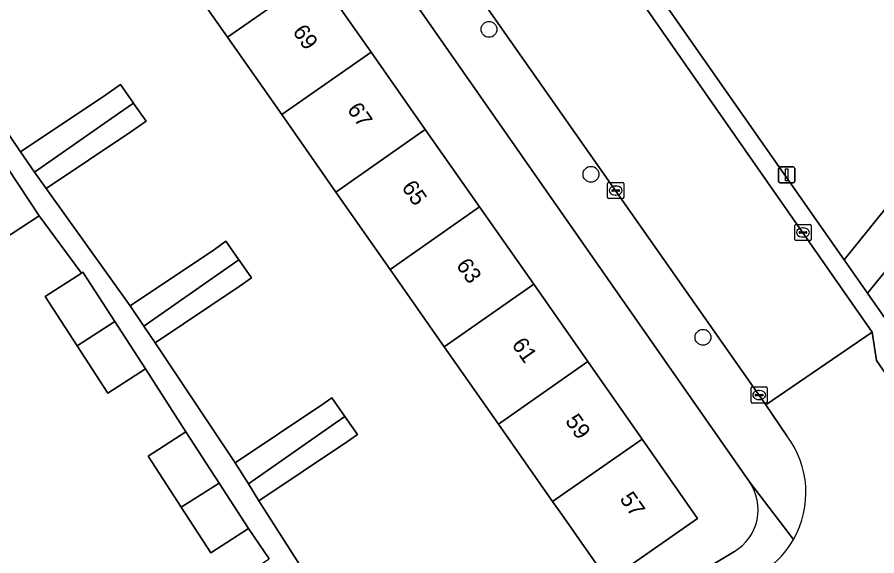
# Model space of a CAD drawing. Extents: x 159352 to 160617, y 385888 to 387323.
# Drawn here: x 159799.6 to 159852.7, y 386284.7 to 386318 of the extents above; entities that cross this region are included whole.
import ezdxf

# ---------------------------------------------------------------- set-up
doc = ezdxf.new("R2010")
doc.units = 0
for name, color, linetype in [('IMGEO_Boom', 7, 'Continuous'), ('IMGEO_Erf', 7, 'Continuous'), ('IMGEO_Groenvoorziening', 7, 'Continuous'), ('IMGEO_Kolk', 7, 'Continuous'), ('IMGEO_Lichtmast', 7, 'Continuous'), ('IMGEO_Pand', 7, 'Continuous'), ('IMGEO_Pand_nummerreeks', 7, 'Continuous'), ('IMGEO_Rijbaan_lokaal_gesloten', 7, 'Continuous'), ('IMGEO_Rijbaan_lokaal_open', 7, 'Continuous'), ('IMGEO_Voetpad_halfverhard', 7, 'Continuous'), ('IMGEO_Voetpad_open', 7, 'Continuous')]:
    doc.layers.add(name, color=color, linetype=linetype)

msp = doc.modelspace()

# ---------------------------------------------------------------- linework, layer by layer
at = {"layer": 'IMGEO_Boom'}
for centre in [(159828.733, 386317.206), (159835.027, 386308.26), (159841.939, 386298.195)]:
    msp.add_circle(centre, 0.489, dxfattribs=at)
at = {"layer": 'IMGEO_Erf'}
for points in [[(159844.806, 386289.272), (159816.573, 386329.75)], [(159795.42, 386316.124), (159799.815, 386309.639), (159805.094, 386313.175), (159805.982, 386313.797), (159806.784, 386312.651), (159806.807, 386312.618), (159807.567, 386311.533), (159806.632, 386310.879), (159801.4, 386307.375), (159806.583, 386300.138), (159811.782, 386303.62), (159812.497, 386304.12), (159813.298, 386302.976), (159813.319, 386302.946), (159814.081, 386301.857), (159813.32, 386301.324), (159808.121, 386297.842), (159813.073, 386290.448), (159818.471, 386294.063), (159819.027, 386294.452), (159819.829, 386293.307), (159820.612, 386292.189), (159820.009, 386291.767), (159814.537, 386288.102), (159819.401, 386280.455)], [(159807.693, 386290.851), (159810.023, 386292.36), (159807.537, 386296.243), (159805.207, 386294.734), (159803.309, 386297.666), (159801.341, 386300.705), (159803.586, 386302.159), (159800.972, 386305.702), (159798.699, 386304.204), (159796.757, 386307.151), (159796.666, 386307.288), (159795.331, 386306.408), (159794.409, 386305.801), (159789.986, 386312.517), (159773.364, 386301.917), (159797.832, 386263.932), (159799.805, 386260.869)], [(159803.58, 386260.015), (159822.169, 386271.482), (159823.326, 386272.214), (159820.47, 386276.702), (159818.053, 386275.06), (159816.141, 386277.95), (159812.829, 386282.96), (159815.159, 386284.52), (159813.889, 386286.389), (159811.559, 386284.88), (159809.725, 386287.712), (159807.693, 386290.851)], [(159836.608, 386280.613), (159843.882, 386284.972)]]:
    msp.add_lwpolyline(points, dxfattribs=at)
msp.add_lwpolyline([(159822.629, 386302.387), (159819.285, 386307.165), (159815.941, 386311.942), (159812.597, 386316.72), (159809.166, 386321.622), (159810.592, 386322.619), (159814.688, 386325.485), (159818.117, 386320.584), (159821.461, 386315.806), (159824.804, 386311.027), (159828.147, 386306.249), (159831.491, 386301.47), (159834.834, 386296.691), (159838.178, 386291.913), (159841.607, 386287.012), (159836.092, 386283.152), (159833.225, 386287.249), (159832.662, 386288.053), (159829.318, 386292.831), (159825.974, 386297.608)], close=True, dxfattribs=at)
msp.add_arc((159842.337, 386287.553), 3.009, 300.9077, 34.8373, dxfattribs=at)
at = {"layer": 'IMGEO_Groenvoorziening'}
msp.add_lwpolyline([(159811.455, 386370.23), (159805.964, 386366.806), (159806.589, 386365.964), (159850.651, 386302.97), (159857.535, 386311.49), (159868.03, 386323.154), (159869.618, 386325.221), (159857.066, 386327.973)], dxfattribs=at)
msp.add_lwpolyline([(159883.019, 386256.63), (159885.335, 386258.851), (159878.699, 386268.318), (159871.413, 386279.303), (159867.197, 386286.374), (159863.643, 386292.837), (159856.552, 386306.402), (159852.087, 386300.915)], close=True, dxfattribs=at)
at = {"layer": 'IMGEO_Kolk'}
for p, q in [((159836.052, 386306.828), (159836.052, 386307.68)), ((159836.127, 386307.754), (159836.979, 386307.754)), ((159836.54, 386307.534), (159836.565, 386307.534)), ((159837.053, 386307.68), (159837.053, 386306.828)), ((159836.311, 386307.248), (159836.311, 386307.26)), ((159836.749, 386307.211), (159836.351, 386307.211)), ((159836.354, 386307.297), (159836.752, 386307.297)), ((159836.563, 386306.974), (159836.538, 386306.974)), ((159836.795, 386307.26), (159836.795, 386307.248)), ((159836.979, 386306.754), (159836.127, 386306.754)), ((159847.611, 386304.24), (159847.611, 386305.092)), ((159847.686, 386305.166), (159848.538, 386305.166)), ((159848.099, 386304.946), (159848.124, 386304.946)), ((159848.612, 386305.092), (159848.612, 386304.24)), ((159847.87, 386304.66), (159847.87, 386304.672)), ((159848.308, 386304.623), (159847.91, 386304.623)), ((159847.913, 386304.709), (159848.311, 386304.709)), ((159848.122, 386304.386), (159848.097, 386304.386)), ((159848.354, 386304.672), (159848.354, 386304.66)), ((159848.538, 386304.166), (159847.686, 386304.166)), ((159844.908, 386294.202), (159844.908, 386295.054)), ((159844.983, 386295.128), (159845.835, 386295.128)), ((159845.396, 386294.908), (159845.421, 386294.908)), ((159845.909, 386295.054), (159845.909, 386294.202)), ((159845.167, 386294.622), (159845.167, 386294.634)), ((159845.605, 386294.585), (159845.207, 386294.585)), ((159845.21, 386294.671), (159845.608, 386294.671)), ((159845.419, 386294.348), (159845.394, 386294.348)), ((159845.651, 386294.634), (159845.651, 386294.622)), ((159845.835, 386294.128), (159844.983, 386294.128))]:
    msp.add_line(p, q, dxfattribs=at)
for points in [[(159836.052, 386306.828), (159836.052, 386307.68)], [(159836.127, 386307.754), (159836.979, 386307.754)], [(159837.053, 386307.68), (159837.053, 386306.828)], [(159836.979, 386306.754), (159836.127, 386306.754)], [(159847.611, 386304.24), (159847.611, 386305.092)], [(159847.686, 386305.166), (159848.538, 386305.166)], [(159848.612, 386305.092), (159848.612, 386304.24)], [(159848.538, 386304.166), (159847.686, 386304.166)], [(159844.908, 386294.202), (159844.908, 386295.054)], [(159844.983, 386295.128), (159845.835, 386295.128)], [(159845.909, 386295.054), (159845.909, 386294.202)], [(159845.835, 386294.128), (159844.983, 386294.128)]]:
    msp.add_lwpolyline(points, dxfattribs=at)
for centre, radius, start, end in [((159836.129, 386307.678), 0.0765, 91.552, 178.448), ((159836.129, 386307.678), 0.0765, 91.552, 178.448), ((159836.977, 386307.678), 0.0765, 1.552, 88.448), ((159836.977, 386307.678), 0.0765, 1.552, 88.448), ((159836.351, 386307.257), 0.0403, 85.8775, 175.7526), ((159836.348, 386307.247), 0.0366, 178.938, 274.7102), ((159836.752, 386307.254), 0.043, 264.8664, 352.4533), ((159836.756, 386307.259), 0.0386, 1.7309, 96.639), ((159836.129, 386306.83), 0.0765, 181.552, 268.448), ((159836.129, 386306.83), 0.0765, 181.552, 268.448), ((159836.977, 386306.83), 0.0765, 271.552, 358.448), ((159836.977, 386306.83), 0.0765, 271.552, 358.448), ((159847.688, 386305.09), 0.0765, 91.552, 178.448), ((159847.688, 386305.09), 0.0765, 91.552, 178.448), ((159848.536, 386305.09), 0.0765, 1.552, 88.448), ((159848.536, 386305.09), 0.0765, 1.552, 88.448), ((159847.688, 386304.242), 0.0765, 181.552, 268.448), ((159847.688, 386304.242), 0.0765, 181.552, 268.448), ((159847.91, 386304.669), 0.0403, 85.8775, 175.7526), ((159847.907, 386304.659), 0.0366, 178.938, 274.7102), ((159848.311, 386304.666), 0.043, 264.8664, 352.4533), ((159848.315, 386304.671), 0.0386, 1.7309, 96.639), ((159848.536, 386304.242), 0.0765, 271.552, 358.448), ((159848.536, 386304.242), 0.0765, 271.552, 358.448), ((159844.985, 386295.052), 0.0765, 91.552, 178.448), ((159844.985, 386295.052), 0.0765, 91.552, 178.448), ((159845.833, 386295.052), 0.0765, 1.552, 88.448), ((159845.833, 386295.052), 0.0765, 1.552, 88.448), ((159844.985, 386294.204), 0.0765, 181.552, 268.448), ((159844.985, 386294.204), 0.0765, 181.552, 268.448), ((159845.207, 386294.631), 0.0403, 85.8775, 175.7526), ((159845.204, 386294.621), 0.0366, 178.938, 274.7102), ((159845.608, 386294.628), 0.043, 264.8664, 352.4533), ((159845.612, 386294.633), 0.0386, 1.7309, 96.639), ((159845.833, 386294.204), 0.0765, 271.552, 358.448), ((159845.833, 386294.204), 0.0765, 271.552, 358.448)]:
    msp.add_arc(centre, radius, start, end, dxfattribs=at)
for centre, major_axis, ratio, start_param, end_param in [((159836.539, 386307.254), (-0.387, 0.002), 0.722429, 4.712389, 7.853982), ((159836.564, 386307.254), (-0.39, 0.002), 0.717154, 1.570796, 4.712389), ((159848.098, 386304.666), (-0.387, 0.002), 0.722429, 4.712389, 7.853982), ((159848.123, 386304.666), (-0.39, 0.002), 0.717154, 1.570796, 4.712389), ((159845.395, 386294.628), (-0.387, 0.002), 0.722429, 4.712389, 7.853982), ((159845.42, 386294.628), (-0.39, 0.002), 0.717154, 1.570796, 4.712389)]:
    msp.add_ellipse(centre, major_axis=major_axis, ratio=ratio, start_param=start_param, end_param=end_param, dxfattribs=at)
at = {"layer": 'IMGEO_Lichtmast'}
for p, q in [((159846.612, 386307.823), (159846.612, 386308.623)), ((159846.612, 386308.623), (159846.612, 386307.823)), ((159846.712, 386308.723), (159847.502, 386308.723)), ((159847.502, 386308.723), (159846.712, 386308.723)), ((159847.602, 386308.623), (159847.602, 386307.823)), ((159847.602, 386307.823), (159847.602, 386308.623)), ((159847.502, 386307.723), (159846.712, 386307.723)), ((159846.712, 386307.723), (159847.502, 386307.723))]:
    msp.add_line(p, q, dxfattribs=at)
msp.add_lwpolyline([(159847.032, 386308.598), (159847.182, 386308.598), (159847.182, 386307.848), (159847.032, 386307.848), (159847.032, 386308.598)], dxfattribs=at)
for centre, start, end in [((159846.712, 386308.623), 90, 180), ((159846.712, 386308.623), 90, 180), ((159847.502, 386308.623), 0, 90), ((159847.502, 386308.623), 360, 90), ((159846.712, 386307.823), 180, 270), ((159846.712, 386307.823), 180, 270), ((159847.502, 386307.823), 270, 0), ((159847.502, 386307.823), 270, 0)]:
    msp.add_arc(centre, 0.1, start, end, dxfattribs=at)
at = {"layer": 'IMGEO_Pand'}
for points in [[(159818.117, 386320.584), (159814.688, 386325.485), (159810.592, 386322.619), (159809.166, 386321.622), (159812.597, 386316.72)], [(159821.461, 386315.806), (159818.117, 386320.584), (159812.597, 386316.72), (159815.941, 386311.942)], [(159824.804, 386311.027), (159821.461, 386315.806), (159815.941, 386311.942), (159819.285, 386307.165)], [(159805.872, 386312.013), (159806.784, 386312.651), (159805.982, 386313.797), (159805.094, 386313.175), (159799.815, 386309.639), (159800.692, 386308.386)], [(159806.632, 386310.879), (159807.567, 386311.533), (159806.807, 386312.618), (159806.784, 386312.651), (159805.872, 386312.013), (159800.692, 386308.386), (159801.4, 386307.375)], [(159819.285, 386307.165), (159822.629, 386302.387), (159828.147, 386306.249), (159824.804, 386311.027)], [(159799.06, 386308.604), (159796.757, 386307.151), (159798.699, 386304.204), (159800.972, 386305.702)], [(159831.491, 386301.47), (159828.147, 386306.249), (159822.629, 386302.387), (159825.974, 386297.608)], [(159812.56, 386302.459), (159813.298, 386302.976), (159812.497, 386304.12), (159811.782, 386303.62), (159806.583, 386300.138), (159807.432, 386298.871)], [(159813.32, 386301.324), (159814.081, 386301.857), (159813.319, 386302.946), (159813.298, 386302.976), (159812.56, 386302.459), (159807.432, 386298.871), (159808.121, 386297.842)], [(159803.671, 386302.214), (159803.586, 386302.159), (159801.341, 386300.705), (159803.309, 386297.666), (159805.642, 386299.17)], [(159825.974, 386297.608), (159829.318, 386292.831), (159834.834, 386296.691), (159831.491, 386301.47)], [(159805.207, 386294.734), (159807.537, 386296.243), (159805.642, 386299.17), (159803.309, 386297.666)], [(159838.178, 386291.913), (159834.834, 386296.691), (159829.318, 386292.831), (159832.662, 386288.053)], [(159819.249, 386292.901), (159819.829, 386293.307), (159819.027, 386294.452), (159818.471, 386294.063), (159813.073, 386290.448), (159813.886, 386289.146)], [(159820.009, 386291.767), (159820.612, 386292.189), (159819.829, 386293.307), (159819.249, 386292.901), (159813.886, 386289.146), (159814.537, 386288.102)], [(159809.725, 386287.712), (159812.073, 386289.193), (159810.023, 386292.36), (159807.693, 386290.851)], [(159832.662, 386288.053), (159833.225, 386287.249), (159836.092, 386283.152), (159841.607, 386287.012), (159838.178, 386291.913)], [(159812.073, 386289.193), (159809.725, 386287.712), (159811.559, 386284.88), (159813.889, 386286.389)]]:
    msp.add_lwpolyline(points, close=True, dxfattribs=at)
at = {"layer": 'IMGEO_Rijbaan_lokaal_gesloten'}
msp.add_lwpolyline([(159819.146, 386332.086), (159845.816, 386294.018), (159852.375, 386298.512), (159803.779, 386368.209)], dxfattribs=at)
at = {"layer": 'IMGEO_Rijbaan_lokaal_open'}
for points in [[(159852.641, 386296.765), (159852.375, 386298.512), (159845.816, 386294.018), (159847.119, 386292.112)], [(159859.336, 386278.299), (159861.069, 386275.827), (159865.171, 386278.695), (159852.641, 386296.765)]]:
    msp.add_lwpolyline(points, dxfattribs=at)
for centre, radius, start, end in [((159842.461, 386288.606), 5.83, 330.2745, 36.9707), ((159842.452, 386288.612), 5.841, 305.2763, 330.2709)]:
    msp.add_arc(centre, radius, start, end, dxfattribs=at)
at = {"layer": 'IMGEO_Voetpad_halfverhard'}
msp.add_lwpolyline([(159873.998, 386325.794), (159876.401, 386327.92), (159874.991, 386330.333), (159874.751, 386330.744), (159873.279, 386328.597), (159869.618, 386325.221), (159868.03, 386323.154), (159857.535, 386311.49), (159850.651, 386302.97), (159852.087, 386300.915), (159856.552, 386306.402), (159858.278, 386308.583), (159869.966, 386321.519)], close=True, dxfattribs=at)
at = {"layer": 'IMGEO_Voetpad_open'}
for points in [[(159784.828, 386407.391), (159784.632, 386407.419), (159779.642, 386405.036), (159779.633, 386404.931), (159779.627, 386404.418), (159779.667, 386403.908), (159779.753, 386403.402), (159779.883, 386402.907), (159780.057, 386402.424), (159780.274, 386401.96), (159780.531, 386401.517), (159780.827, 386401.098), (159780.858, 386401.058), (159782.816, 386398.255), (159783.708, 386396.969), (159795.946, 386379.321), (159801.352, 386371.652), (159801.759, 386371.941), (159804.186, 386368.498), (159803.779, 386368.209), (159852.375, 386298.512), (159852.641, 386296.765), (159865.171, 386278.695)], [(159918.758, 386203.745), (159921.121, 386205.382), (159918.612, 386205.674), (159905.885, 386223.895), (159904.311, 386226.148), (159884.445, 386254.589), (159883.019, 386256.63), (159852.087, 386300.915), (159850.651, 386302.97), (159806.589, 386365.964), (159805.964, 386366.806), (159803.124, 386370.891), (159801.827, 386372.739), (159788.067, 386392.544), (159786.407, 386394.951), (159784.751, 386397.29), (159782.763, 386400.099)], [(159787.666, 386371.193), (159815.949, 386330.644), (159816.573, 386329.75), (159844.806, 386289.272), (159847.524, 386285.715)], [(159847.119, 386292.112), (159845.816, 386294.018), (159819.146, 386332.086)], [(159819.401, 386280.455), (159814.537, 386288.102), (159813.886, 386289.146), (159813.073, 386290.448), (159808.121, 386297.842), (159807.432, 386298.871), (159806.583, 386300.138), (159801.4, 386307.375), (159800.692, 386308.386), (159799.815, 386309.639), (159795.42, 386316.124)], [(159799.06, 386308.604), (159800.972, 386305.702), (159803.586, 386302.159), (159803.671, 386302.214), (159805.642, 386299.17), (159807.537, 386296.243), (159810.023, 386292.36), (159812.073, 386289.193), (159813.889, 386286.389), (159815.159, 386284.52)], [(159847.524, 386285.715), (159844.806, 386289.272)], [(159843.882, 386284.972), (159836.608, 386280.613), (159824.442, 386272.92), (159823.326, 386272.214), (159822.169, 386271.482), (159803.58, 386260.015)]]:
    msp.add_lwpolyline(points, dxfattribs=at)
for centre, radius, start, end in [((159842.461, 386288.606), 5.83, 330.2745, 36.9707), ((159842.337, 386287.553), 3.009, 300.9077, 34.8373), ((159842.452, 386288.612), 5.841, 305.2763, 330.2709)]:
    msp.add_arc(centre, radius, start, end, dxfattribs=at)

# ---------------------------------------------------------------- texts
at = {"layer": 'IMGEO_Pand_nummerreeks'}
for s, p in [('69', (159816.574, 386317.068)), ('67', (159819.939, 386312.259)), ('65', (159823.304, 386307.45)), ('63', (159826.669, 386302.64)), ('61', (159830.099, 386297.738)), ('59', (159833.399, 386293.022)), ('57', (159836.763, 386288.213))]:
    msp.add_text(s, height=1, rotation=304.9799, dxfattribs=at).set_placement(p)

doc.saveas('drawing.dxf')
